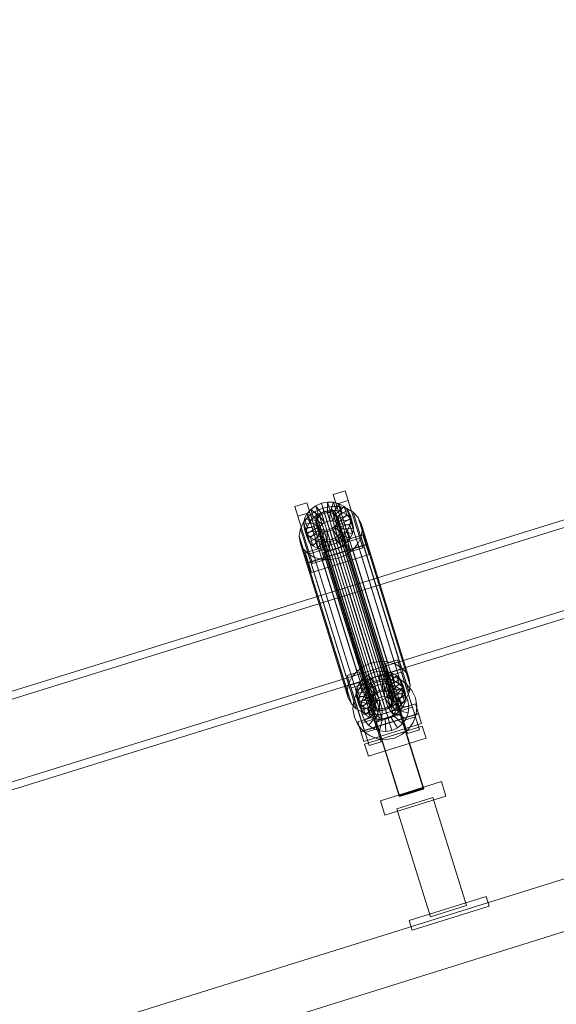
# Model space of a CAD drawing. Header units: millimetres. Extents: x -1970 to 61924, y -58230 to 6847.
# Tile 695 of 925: x 22711 to 23137, y 2686 to 3468. Entities that reach past the tile are written whole.
import ezdxf

# ---------------------------------------------------------------- set-up
doc = ezdxf.new("R2010")
doc.units = ezdxf.units.MM
doc.layers.add('COTAS_P', color=1, linetype='Continuous', lineweight=0)
doc.layers.add('lateral_C02', color=7, linetype='Continuous', lineweight=0)
doc.dimstyles.new('R19_100', dxfattribs={"dimtxt": 250, "dimasz": 150, "dimexe": 150, "dimexo": 80, "dimgap": 100, "dimtad": 1, "dimtih": 1, "dimtoh": 1, "dimdsep": 46, "dimcen": 0.09, "dimadec": 0, "dimazin": 0, "dimtfac": 1, "dimtdec": 4, "dimtofl": 0, "dimtmove": 0, "dimatfit": 3, "dimfxl": 1, "dimtolj": 1, "dimtzin": 0, "dimarcsym": 0})

# ---------------------------------------------------------------- blocks, each defined once
blk = doc.blocks.new('DIM_R26_4')
at = {"layer": 'COTAS_P'}
for p, q in [((15248.37, 1279.09), (24311.82, 4109.09)), ((24311.82, 4109.09), (24155.23, 4107.34)), ((24311.82, 4109.09), (24182.05, 4021.43)), ((24580.07, 3250), (24311.82, 4109.09)), ((15248.37, 1279.09), (15378.14, 1366.76)), ((15248.37, 1279.09), (15404.97, 1280.85)), ((15516.62, 420), (15248.37, 1279.09))]:
    blk.add_line(p, q, dxfattribs=at)
blk.add_text('9495 P', height=250, rotation=17.34062, dxfattribs=at).set_placement((19750.29, 2789.55))

msp = doc.modelspace()

# ---------------------------------------------------------------- linework, layer by layer
at = {"layer": 'lateral_C02'}
for p, q in [((23401.145, 3150.917), (22971.369, 3017.526)), ((22973.147, 3011.796), (23402.923, 3145.186)), ((22960.041, 3090.97), (22969.587, 3093.951)), ((22962.421, 3083.301), (22960.041, 3090.97)), ((22960.041, 3090.97), (22971.792, 3053.448)), ((22969.587, 3093.951), (22971.967, 3086.281)), ((22981.337, 3056.428), (22969.587, 3093.951)), ((22929.496, 3081.432), (22939.041, 3084.413)), ((22931.876, 3073.763), (22929.496, 3081.432)), ((22929.496, 3081.432), (22941.246, 3043.91)), ((22939.041, 3084.413), (22941.421, 3076.744)), ((22950.792, 3046.891), (22939.041, 3084.413)), ((22942.245, 3079.196), (22946.155, 3082.045)), ((22946.155, 3082.045), (22950.69, 3084.017)), ((22950.99, 3075.266), (22946.155, 3082.045)), ((22946.155, 3082.045), (22948.195, 3075.472)), ((22950.69, 3084.017), (22955.543, 3084.976)), ((22953.138, 3076.2), (22950.69, 3084.017)), ((22950.69, 3084.017), (22952.731, 3077.443)), ((22951.844, 3080.255), (22958.331, 3081.538)), ((22955.437, 3076.654), (22955.543, 3084.976)), ((22955.543, 3084.976), (22960.382, 3084.859)), ((22955.543, 3084.976), (22957.583, 3078.403)), ((22957.729, 3076.598), (22960.382, 3084.859)), ((22958.331, 3081.538), (22964.8, 3081.38)), ((22958.331, 3081.538), (22996.586, 2958.283)), ((22959.858, 3076.036), (22964.877, 3083.671)), ((22960.382, 3084.859), (22964.877, 3083.671)), ((22960.382, 3084.859), (22962.422, 3078.285)), ((22961.68, 3075.005), (22968.723, 3081.495)), ((22971.967, 3086.281), (22962.421, 3083.301)), ((22974.172, 3045.779), (22962.421, 3083.301)), ((22964.8, 3081.38), (22970.809, 3079.793)), ((22964.8, 3081.38), (23003.054, 2958.126)), ((22964.877, 3083.671), (22968.723, 3081.495)), ((22964.877, 3083.671), (22966.917, 3077.097)), ((22968.723, 3081.495), (22971.656, 3078.478)), ((22968.723, 3081.495), (22970.763, 3074.921)), ((22971.967, 3086.281), (22983.718, 3048.759)), ((22991.771, 2951.791), (23421.547, 3085.181)), ((22941.421, 3076.744), (22931.876, 3073.763)), ((22943.626, 3036.241), (22931.876, 3073.763)), ((22936.521, 3069.086), (22940.554, 3073.81)), ((22937.309, 3071.686), (22939.228, 3075.662)), ((22939.228, 3075.662), (22942.245, 3079.196)), ((22947.709, 3072.242), (22939.228, 3075.662)), ((22939.228, 3075.662), (22941.269, 3069.089)), ((22940.554, 3073.81), (22945.781, 3077.619)), ((22940.554, 3073.81), (22978.809, 2950.555)), ((22941.421, 3076.744), (22953.172, 3039.221)), ((22949.138, 3073.916), (22942.245, 3079.196)), ((22942.245, 3079.196), (22944.286, 3072.622)), ((22948.195, 3075.472), (22944.286, 3072.622)), ((22945.781, 3077.619), (22951.844, 3080.255)), ((22945.781, 3077.619), (22984.035, 2954.365)), ((22946.46, 3071.455), (22947.369, 3073.338)), ((22947.369, 3073.338), (22948.798, 3075.012)), ((22947.369, 3073.338), (22991.744, 2930.363)), ((22949.138, 3073.916), (22947.709, 3072.242)), ((22952.731, 3077.443), (22948.195, 3075.472)), ((22948.195, 3075.472), (22953.03, 3068.692)), ((22948.798, 3075.012), (22950.65, 3076.361)), ((22948.798, 3075.012), (22993.174, 2932.036)), ((22950.99, 3075.266), (22949.138, 3073.916)), ((22951.178, 3067.342), (22949.138, 3073.916)), ((22950.65, 3076.361), (22952.798, 3077.295)), ((22950.65, 3076.361), (22995.025, 2933.386)), ((22953.138, 3076.2), (22950.99, 3075.266)), ((22953.03, 3068.692), (22950.99, 3075.266)), ((22951.844, 3080.255), (22990.099, 2957.001)), ((22957.583, 3078.403), (22952.731, 3077.443)), ((22952.731, 3077.443), (22955.179, 3069.626)), ((22952.798, 3077.295), (22955.097, 3077.75)), ((22952.798, 3077.295), (22997.174, 2934.32)), ((22955.437, 3076.654), (22953.138, 3076.2)), ((22955.179, 3069.626), (22953.138, 3076.2)), ((22955.097, 3077.75), (22957.389, 3077.694)), ((22955.097, 3077.75), (22999.472, 2934.775)), ((22957.729, 3076.598), (22955.437, 3076.654)), ((22957.477, 3070.081), (22955.437, 3076.654)), ((22957.389, 3077.694), (22959.518, 3077.131)), ((22957.389, 3077.694), (23001.764, 2934.719)), ((22957.583, 3078.403), (22957.477, 3070.081)), ((22962.422, 3078.285), (22957.583, 3078.403)), ((22959.858, 3076.036), (22957.729, 3076.598)), ((22959.769, 3070.025), (22957.729, 3076.598)), ((22959.518, 3077.131), (22961.34, 3076.101)), ((22959.518, 3077.131), (23003.894, 2934.156)), ((22962.422, 3078.285), (22959.769, 3070.025)), ((22961.68, 3075.005), (22959.858, 3076.036)), ((22961.899, 3069.462), (22959.858, 3076.036)), ((22961.34, 3076.101), (22962.73, 3074.672)), ((22961.34, 3076.101), (23005.715, 2933.125)), ((22963.07, 3073.576), (22961.68, 3075.005)), ((22963.72, 3068.432), (22961.68, 3075.005)), ((22966.917, 3077.097), (22961.899, 3069.462)), ((22966.917, 3077.097), (22962.422, 3078.285)), ((22962.73, 3074.672), (22963.593, 3072.942)), ((22962.73, 3074.672), (23007.105, 2931.697)), ((22963.07, 3073.576), (22971.656, 3078.478)), ((22963.933, 3071.847), (22963.07, 3073.576)), ((22965.11, 3067.003), (22963.07, 3073.576)), ((22970.763, 3074.921), (22963.72, 3068.432)), ((22973.478, 3074.827), (22963.933, 3071.847)), ((22970.763, 3074.921), (22966.917, 3077.097)), ((22973.696, 3071.905), (22970.763, 3074.921)), ((22970.809, 3079.793), (22975.95, 3076.884)), ((22970.809, 3079.793), (23009.064, 2956.538)), ((22971.656, 3078.478), (22973.478, 3074.827)), ((22971.656, 3078.478), (22973.696, 3071.905)), ((22975.518, 3068.254), (22973.478, 3074.827)), ((22973.478, 3074.827), (22974.064, 3070.79)), ((22975.95, 3076.884), (22979.872, 3072.851)), ((22975.95, 3076.884), (23014.205, 2953.629)), ((23423.326, 3079.451), (22993.55, 2946.06)), ((22933.956, 3063.771), (22936.521, 3069.086)), ((22936.521, 3069.086), (22974.776, 2945.832)), ((22936.619, 3067.538), (22937.309, 3071.686)), ((22946.473, 3068.394), (22936.619, 3067.538)), ((22936.619, 3067.538), (22938.66, 3060.965)), ((22937.205, 3063.501), (22936.619, 3067.538)), ((22946.751, 3066.482), (22937.205, 3063.501)), ((22946.8, 3070.359), (22937.309, 3071.686)), ((22937.309, 3071.686), (22939.35, 3065.113)), ((22941.269, 3069.089), (22939.35, 3065.113)), ((22944.286, 3072.622), (22941.269, 3069.089)), ((22941.269, 3069.089), (22949.749, 3065.669)), ((22944.286, 3072.622), (22951.178, 3067.342)), ((22946.133, 3069.49), (22946.46, 3071.455)), ((22946.411, 3067.577), (22946.133, 3069.49)), ((22946.133, 3069.49), (22990.509, 2926.514)), ((22947.274, 3065.848), (22946.411, 3067.577)), ((22946.411, 3067.577), (22990.786, 2924.602)), ((22946.46, 3071.455), (22990.835, 2928.479)), ((22946.8, 3070.359), (22946.473, 3068.394)), ((22948.513, 3061.821), (22946.473, 3068.394)), ((22946.473, 3068.394), (22946.751, 3066.482)), ((22948.791, 3059.908), (22946.751, 3066.482)), ((22946.751, 3066.482), (22947.614, 3064.752)), ((22947.709, 3072.242), (22946.8, 3070.359)), ((22948.84, 3063.785), (22946.8, 3070.359)), ((22948.663, 3064.419), (22947.274, 3065.848)), ((22947.274, 3065.848), (22991.649, 2922.873)), ((22949.749, 3065.669), (22947.709, 3072.242)), ((22948.84, 3063.785), (22949.749, 3065.669)), ((22949.749, 3065.669), (22951.178, 3067.342)), ((22951.178, 3067.342), (22953.03, 3068.692)), ((22953.03, 3068.692), (22955.179, 3069.626)), ((22955.179, 3069.626), (22957.477, 3070.081)), ((22957.477, 3070.081), (22959.769, 3070.025)), ((22961.205, 3065.508), (22959.353, 3064.158)), ((22959.769, 3070.025), (22961.899, 3069.462)), ((22962.634, 3067.182), (22961.205, 3065.508)), ((22961.205, 3065.508), (23005.581, 2922.533)), ((22961.545, 3064.413), (22962.974, 3066.086)), ((22961.899, 3069.462), (22963.72, 3068.432)), ((22963.543, 3069.065), (22962.634, 3067.182)), ((22962.634, 3067.182), (23007.01, 2924.207)), ((22962.974, 3066.086), (22963.883, 3067.97)), ((22962.974, 3066.086), (22971.455, 3062.666)), ((22965.014, 3059.513), (22962.974, 3066.086)), ((22963.87, 3071.03), (22963.543, 3069.065)), ((22963.543, 3069.065), (23007.919, 2926.09)), ((22963.593, 3072.942), (22963.87, 3071.03)), ((23007.968, 2929.967), (22963.593, 3072.942)), ((22963.72, 3068.432), (22965.11, 3067.003)), ((22963.87, 3071.03), (23008.245, 2928.055)), ((22963.883, 3067.97), (22964.21, 3069.934)), ((22963.883, 3067.97), (22973.374, 3066.642)), ((22965.923, 3061.396), (22963.883, 3067.97)), ((22963.933, 3071.847), (22965.973, 3065.273)), ((22964.21, 3069.934), (22963.933, 3071.847)), ((22964.21, 3069.934), (22974.064, 3070.79)), ((22966.25, 3063.361), (22964.21, 3069.934)), ((22973.696, 3071.905), (22965.11, 3067.003)), ((22965.11, 3067.003), (22965.973, 3065.273)), ((22965.973, 3065.273), (22975.518, 3068.254)), ((22973.374, 3066.642), (22971.455, 3062.666)), ((22974.064, 3070.79), (22973.374, 3066.642)), ((22973.374, 3066.642), (22975.414, 3060.069)), ((22975.518, 3068.254), (22973.696, 3071.905)), ((22974.064, 3070.79), (22976.104, 3064.217)), ((22976.104, 3064.217), (22975.518, 3068.254)), ((22979.872, 3072.851), (22982.307, 3067.97)), ((22979.872, 3072.851), (23018.127, 2949.596)), ((22982.307, 3067.97), (22983.091, 3062.573)), ((23020.562, 2944.715), (22982.307, 3067.97)), ((22933.033, 3058.226), (22933.956, 3063.771)), ((22933.816, 3052.829), (22933.033, 3058.226)), ((22933.033, 3058.226), (22971.288, 2934.971)), ((22933.956, 3063.771), (22972.21, 2940.516)), ((22937.205, 3063.501), (22939.245, 3056.928)), ((22939.027, 3059.85), (22937.205, 3063.501)), ((22937.893, 3044.579), (22983.711, 3058.886)), ((22939.35, 3065.113), (22938.66, 3060.965)), ((22938.66, 3060.965), (22948.513, 3061.821)), ((22938.66, 3060.965), (22939.245, 3056.928)), ((22947.614, 3064.752), (22939.027, 3059.85)), ((22939.027, 3059.85), (22941.067, 3053.277)), ((22941.961, 3056.834), (22939.027, 3059.85)), ((22939.245, 3056.928), (22948.791, 3059.908)), ((22939.35, 3065.113), (22948.84, 3063.785)), ((22941.067, 3053.277), (22949.654, 3058.179)), ((22949.003, 3063.323), (22941.961, 3056.834)), ((22950.825, 3062.293), (22945.806, 3054.658)), ((22949.654, 3058.179), (22947.614, 3064.752)), ((22947.614, 3064.752), (22949.003, 3063.323)), ((22948.513, 3061.821), (22948.84, 3063.785)), ((22948.791, 3059.908), (22948.513, 3061.821)), ((22950.485, 3063.388), (22948.663, 3064.419)), ((22948.663, 3064.419), (22993.039, 2921.444)), ((22949.654, 3058.179), (22948.791, 3059.908)), ((22951.043, 3056.75), (22949.003, 3063.323)), ((22949.003, 3063.323), (22950.825, 3062.293)), ((22951.043, 3056.75), (22949.654, 3058.179)), ((22952.954, 3061.73), (22950.302, 3053.47)), ((22952.614, 3062.826), (22950.485, 3063.388)), ((22950.485, 3063.388), (22994.86, 2920.413)), ((22952.865, 3055.719), (22950.825, 3062.293)), ((22950.825, 3062.293), (22952.954, 3061.73)), ((22954.906, 3062.77), (22952.614, 3062.826)), ((22952.614, 3062.826), (22996.99, 2919.85)), ((22954.994, 3055.157), (22952.954, 3061.73)), ((22952.954, 3061.73), (22955.246, 3061.674)), ((22957.205, 3063.224), (22954.906, 3062.77)), ((22954.906, 3062.77), (22999.282, 2919.795)), ((22955.246, 3061.674), (22955.14, 3053.352)), ((22955.246, 3061.674), (22957.545, 3062.129)), ((22957.287, 3055.101), (22955.246, 3061.674)), ((22959.353, 3064.158), (22957.205, 3063.224)), ((22957.205, 3063.224), (23001.58, 2920.249)), ((22957.545, 3062.129), (22959.693, 3063.063)), ((22957.545, 3062.129), (22959.993, 3054.312)), ((22959.585, 3055.555), (22957.545, 3062.129)), ((22959.353, 3064.158), (23003.729, 2921.183)), ((22959.693, 3063.063), (22961.545, 3064.413)), ((22959.693, 3063.063), (22964.528, 3056.283)), ((22961.734, 3056.489), (22959.693, 3063.063)), ((22961.545, 3064.413), (22968.438, 3059.133)), ((22963.585, 3057.839), (22961.545, 3064.413)), ((22963.585, 3057.839), (22961.734, 3056.489)), ((22965.014, 3059.513), (22963.585, 3057.839)), ((22970.478, 3052.559), (22963.585, 3057.839)), ((22968.438, 3059.133), (22964.528, 3056.283)), ((22965.923, 3061.396), (22965.014, 3059.513)), ((22973.495, 3056.093), (22965.014, 3059.513)), ((22966.25, 3063.361), (22965.923, 3061.396)), ((22975.414, 3060.069), (22965.923, 3061.396)), ((22965.973, 3065.273), (22966.25, 3063.361)), ((22976.104, 3064.217), (22966.25, 3063.361)), ((22971.455, 3062.666), (22968.438, 3059.133)), ((22968.438, 3059.133), (22970.478, 3052.559)), ((22971.455, 3062.666), (22973.495, 3056.093)), ((22973.495, 3056.093), (22975.414, 3060.069)), ((22975.414, 3060.069), (22976.104, 3064.217)), ((22983.091, 3062.573), (22982.168, 3057.028)), ((22983.091, 3062.573), (23021.345, 2939.318)), ((22983.711, 3058.886), (22986.092, 3051.217)), ((22986.159, 3051.069), (22983.711, 3058.886)), ((22936.252, 3047.948), (22933.816, 3052.829)), ((22933.816, 3052.829), (22972.071, 2929.574)), ((22939.245, 3056.928), (22941.067, 3053.277)), ((22986.092, 3051.217), (22940.273, 3036.91)), ((22986.159, 3051.069), (22940.341, 3036.762)), ((22941.067, 3053.277), (22944.001, 3050.26)), ((22941.961, 3056.834), (22944.001, 3050.26)), ((22945.806, 3054.658), (22941.961, 3056.834)), ((22944.001, 3050.26), (22951.043, 3056.75)), ((22944.001, 3050.26), (22947.846, 3048.084)), ((22945.806, 3054.658), (22947.846, 3048.084)), ((22950.302, 3053.47), (22945.806, 3054.658)), ((22947.846, 3048.084), (22952.865, 3055.719)), ((22950.302, 3053.47), (22952.342, 3046.896)), ((22955.14, 3053.352), (22950.302, 3053.47)), ((22952.865, 3055.719), (22951.043, 3056.75)), ((22952.342, 3046.896), (22954.994, 3055.157)), ((22952.409, 3045.039), (22971.5, 3051)), ((22971.576, 3050.757), (22952.485, 3044.796)), ((22954.994, 3055.157), (22952.865, 3055.719)), ((22957.287, 3055.101), (22954.994, 3055.157)), ((22959.993, 3054.312), (22955.14, 3053.352)), ((22955.14, 3053.352), (22957.181, 3046.778)), ((22957.181, 3046.778), (22957.287, 3055.101)), ((22959.585, 3055.555), (22957.287, 3055.101)), ((22961.734, 3056.489), (22959.585, 3055.555)), ((22962.033, 3047.738), (22959.585, 3055.555)), ((22964.528, 3056.283), (22959.993, 3054.312)), ((22959.993, 3054.312), (22962.033, 3047.738)), ((22966.569, 3049.71), (22961.734, 3056.489)), ((22964.528, 3056.283), (22966.569, 3049.71)), ((22966.569, 3049.71), (22970.478, 3052.559)), ((22970.478, 3052.559), (22973.495, 3056.093)), ((22971.5, 3051), (22971.576, 3050.757)), ((23031.893, 2857.595), (22971.5, 3051)), ((22971.576, 3050.757), (23031.969, 2857.352)), ((22981.337, 3056.428), (22971.792, 3053.448)), ((22971.792, 3053.448), (22974.172, 3045.779)), ((22979.603, 3051.713), (22975.57, 3046.989)), ((22982.168, 3057.028), (22979.603, 3051.713)), ((22979.603, 3051.713), (23017.858, 2928.458)), ((22983.718, 3048.759), (22981.337, 3056.428)), ((22982.168, 3057.028), (23020.423, 2933.773)), ((22986.092, 3051.217), (22988.54, 3043.399)), ((22988.54, 3043.399), (22986.159, 3051.069)), ((22940.174, 3043.915), (22936.252, 3047.948)), ((22936.252, 3047.948), (22974.507, 2924.693)), ((22940.273, 3036.91), (22937.893, 3044.579)), ((22937.893, 3044.579), (22940.341, 3036.762)), ((22945.315, 3041.006), (22940.174, 3043.915)), ((22940.174, 3043.915), (22978.428, 2920.661)), ((22950.792, 3046.891), (22941.246, 3043.91)), ((22941.246, 3043.91), (22943.626, 3036.241)), ((22942.721, 3029.093), (22988.54, 3043.399)), ((22947.846, 3048.084), (22952.342, 3046.896)), ((22953.172, 3039.221), (22950.792, 3046.891)), ((22952.342, 3046.896), (22957.181, 3046.778)), ((22952.485, 3044.796), (22952.409, 3045.039)), ((23012.802, 2851.634), (22952.409, 3045.039)), ((23012.878, 2851.391), (22952.485, 3044.796)), ((22957.181, 3046.778), (22962.033, 3047.738)), ((22962.033, 3047.738), (22966.569, 3049.71)), ((22970.343, 3043.18), (22964.28, 3040.544)), ((22975.57, 3046.989), (22970.343, 3043.18)), ((22970.343, 3043.18), (23008.598, 2919.925)), ((22974.172, 3045.779), (22983.718, 3048.759)), ((22975.57, 3046.989), (23013.824, 2923.735)), ((22942.721, 3029.093), (22940.273, 3036.91)), ((22940.341, 3036.762), (22942.721, 3029.093)), ((22943.626, 3036.241), (22953.172, 3039.221)), ((22951.324, 3039.419), (22945.315, 3041.006)), ((22945.315, 3041.006), (22983.569, 2917.752)), ((22957.793, 3039.261), (22951.324, 3039.419)), ((22951.324, 3039.419), (22989.579, 2916.164)), ((22964.28, 3040.544), (22957.793, 3039.261)), ((22957.793, 3039.261), (22996.048, 2916.006)), ((22964.28, 3040.544), (23002.535, 2917.289)), ((22775.666, 2670.874), (23921.126, 3028.536)), ((22971.369, 3017.526), (22541.592, 2884.136)), ((22543.371, 2878.406), (22973.147, 3011.796)), ((22991.771, 2951.791), (22971.369, 3017.526)), ((22971.369, 3017.526), (22973.147, 3011.796)), ((22973.147, 3011.796), (22993.55, 2946.06)), ((22787.589, 2632.692), (23933.048, 2990.354)), ((22990.099, 2957.001), (22984.035, 2954.365)), ((22996.586, 2958.283), (22990.099, 2957.001)), ((23003.054, 2958.126), (22996.586, 2958.283)), ((23001.696, 2956.76), (23011.242, 2959.74)), ((23004.077, 2949.09), (23001.696, 2956.76)), ((23001.696, 2956.76), (23013.447, 2919.237)), ((23009.064, 2956.538), (23003.054, 2958.126)), ((23014.205, 2953.629), (23009.064, 2956.538)), ((23011.242, 2959.74), (23013.622, 2952.071)), ((23022.992, 2922.218), (23011.242, 2959.74)), ((22561.995, 2818.4), (22991.771, 2951.791)), ((22971.151, 2947.222), (22980.696, 2950.202)), ((22978.809, 2950.555), (22974.776, 2945.832)), ((22984.035, 2954.365), (22978.809, 2950.555)), ((22980.696, 2950.202), (22983.076, 2942.533)), ((22992.447, 2912.68), (22980.696, 2950.202)), ((22987.81, 2947.835), (22992.345, 2949.806)), ((22992.345, 2949.806), (22997.198, 2950.766)), ((22994.794, 2941.989), (22992.345, 2949.806)), ((22992.345, 2949.806), (22994.386, 2943.233)), ((22997.092, 2942.444), (22997.198, 2950.766)), ((22997.198, 2950.766), (23002.037, 2950.648)), ((22997.198, 2950.766), (22999.238, 2944.192)), ((22999.384, 2942.388), (23002.037, 2950.648)), ((23001.514, 2941.825), (23006.532, 2949.46)), ((23002.037, 2950.648), (23006.532, 2949.46)), ((23002.037, 2950.648), (23004.077, 2944.074)), ((23013.622, 2952.071), (23004.077, 2949.09)), ((23015.827, 2911.568), (23004.077, 2949.09)), ((23004.765, 2947.048), (23014.31, 2950.028)), ((23006.532, 2949.46), (23010.378, 2947.284)), ((23006.532, 2949.46), (23008.572, 2942.887)), ((23013.622, 2952.071), (23025.373, 2914.548)), ((23018.127, 2949.596), (23014.205, 2953.629)), ((23028.617, 2904.21), (23014.31, 2950.028)), ((23020.562, 2944.715), (23018.127, 2949.596)), ((22993.55, 2946.06), (22563.773, 2812.67)), ((22973.531, 2939.553), (22971.151, 2947.222)), ((22971.151, 2947.222), (22982.901, 2909.7)), ((22972.21, 2940.516), (22971.288, 2934.971)), ((22974.776, 2945.832), (22972.21, 2940.516)), ((22983.076, 2942.533), (22973.531, 2939.553)), ((22974.219, 2937.51), (22983.765, 2940.491)), ((22978.964, 2937.476), (22980.883, 2941.452)), ((22980.883, 2941.452), (22983.9, 2944.985)), ((22989.364, 2938.032), (22980.883, 2941.452)), ((22980.883, 2941.452), (22982.924, 2934.878)), ((22982.441, 2939.027), (22987.532, 2943.275)), ((22983.076, 2942.533), (22994.827, 2905.011)), ((22998.071, 2894.672), (22983.765, 2940.491)), ((22983.9, 2944.985), (22987.81, 2947.835)), ((22990.793, 2939.705), (22983.9, 2944.985)), ((22983.9, 2944.985), (22985.941, 2938.411)), ((22989.85, 2941.261), (22985.941, 2938.411)), ((22987.532, 2943.275), (22993.55, 2946.06)), ((22992.645, 2941.055), (22987.81, 2947.835)), ((22987.81, 2947.835), (22989.85, 2941.261)), ((22994.386, 2943.233), (22989.85, 2941.261)), ((22989.85, 2941.261), (22994.685, 2934.482)), ((22992.645, 2941.055), (22990.793, 2939.705)), ((22994.794, 2941.989), (22992.645, 2941.055)), ((22994.685, 2934.482), (22992.645, 2941.055)), ((22993.55, 2946.06), (23000.083, 2947.194)), ((22999.238, 2944.192), (22994.386, 2943.233)), ((22994.386, 2943.233), (22996.834, 2935.416)), ((22997.092, 2942.444), (22994.794, 2941.989)), ((22996.834, 2935.416), (22994.794, 2941.989)), ((22995.457, 2939.951), (23000.344, 2940.799)), ((22999.384, 2942.388), (22997.092, 2942.444)), ((22999.132, 2935.87), (22997.092, 2942.444)), ((22999.238, 2944.192), (22999.132, 2935.87)), ((23004.077, 2944.074), (22999.238, 2944.192)), ((23001.514, 2941.825), (22999.384, 2942.388)), ((23001.424, 2935.814), (22999.384, 2942.388)), ((23000.083, 2947.194), (23006.687, 2946.597)), ((23000.753, 2930.807), (23000.344, 2940.799)), ((23000.344, 2940.799), (23005.284, 2940.353)), ((23004.077, 2944.074), (23001.424, 2935.814)), ((23003.335, 2940.795), (23001.514, 2941.825)), ((23003.554, 2935.252), (23001.514, 2941.825)), ((23003.335, 2940.795), (23010.378, 2947.284)), ((23004.725, 2939.366), (23003.335, 2940.795)), ((23005.375, 2934.221), (23003.335, 2940.795)), ((23008.572, 2942.887), (23003.554, 2935.252)), ((23008.572, 2942.887), (23004.077, 2944.074)), ((23004.725, 2939.366), (23013.311, 2944.268)), ((23004.765, 2947.048), (23019.071, 2901.23)), ((23012.418, 2940.711), (23005.375, 2934.221)), ((23015.133, 2940.617), (23005.588, 2937.636)), ((23006.687, 2946.597), (23012.911, 2944.312)), ((23012.418, 2940.711), (23008.572, 2942.887)), ((23010.378, 2947.284), (23013.311, 2944.268)), ((23010.378, 2947.284), (23012.418, 2940.711)), ((23015.352, 2937.694), (23012.418, 2940.711)), ((23012.911, 2944.312), (23018.332, 2940.494)), ((23013.311, 2944.268), (23015.133, 2940.617)), ((23013.311, 2944.268), (23015.352, 2937.694)), ((23017.173, 2934.043), (23015.133, 2940.617)), ((23015.133, 2940.617), (23015.719, 2936.58)), ((23018.332, 2940.494), (23022.58, 2935.402)), ((23021.345, 2939.318), (23020.562, 2944.715)), ((22971.288, 2934.971), (22972.071, 2929.574)), ((22985.282, 2902.03), (22973.531, 2939.553)), ((22974.219, 2937.51), (22988.526, 2891.692)), ((22976.338, 2927.381), (22978.623, 2933.606)), ((22978.274, 2933.328), (22978.964, 2937.476)), ((22988.128, 2934.184), (22978.274, 2933.328)), ((22978.274, 2933.328), (22980.315, 2926.754)), ((22978.86, 2929.291), (22978.274, 2933.328)), ((22978.623, 2933.606), (22982.441, 2939.027)), ((22988.455, 2936.148), (22978.964, 2937.476)), ((22978.964, 2937.476), (22981.005, 2930.902)), ((22982.924, 2934.878), (22981.005, 2930.902)), ((22985.941, 2938.411), (22982.924, 2934.878)), ((22982.924, 2934.878), (22991.404, 2931.458)), ((22984.291, 2930.635), (22987.148, 2934.69)), ((22985.941, 2938.411), (22992.833, 2933.132)), ((22987.148, 2934.69), (22990.956, 2937.867)), ((22994.502, 2927.913), (22987.148, 2934.69)), ((22988.455, 2936.148), (22988.128, 2934.184)), ((22990.169, 2927.61), (22988.128, 2934.184)), ((22988.128, 2934.184), (22988.406, 2932.271)), ((22989.364, 2938.032), (22988.455, 2936.148)), ((22990.495, 2929.575), (22988.455, 2936.148)), ((22990.793, 2939.705), (22989.364, 2938.032)), ((22991.404, 2931.458), (22989.364, 2938.032)), ((22992.833, 2933.132), (22990.793, 2939.705)), ((22990.956, 2937.867), (22995.457, 2939.951)), ((22996.306, 2929.419), (22990.956, 2937.867)), ((22991.404, 2931.458), (22992.833, 2933.132)), ((22992.833, 2933.132), (22994.685, 2934.482)), ((22995.025, 2933.386), (22993.174, 2932.036)), ((22994.685, 2934.482), (22996.834, 2935.416)), ((22997.174, 2934.32), (22995.025, 2933.386)), ((22998.438, 2930.406), (22995.457, 2939.951)), ((22996.834, 2935.416), (22999.132, 2935.87)), ((22999.472, 2934.775), (22997.174, 2934.32)), ((22999.132, 2935.87), (23001.424, 2935.814)), ((23001.764, 2934.719), (22999.472, 2934.775)), ((23001.424, 2935.814), (23003.554, 2935.252)), ((23003.894, 2934.156), (23001.764, 2934.719)), ((23003.092, 2930.596), (23005.284, 2940.353)), ((23003.554, 2935.252), (23005.375, 2934.221)), ((23005.715, 2933.125), (23003.894, 2934.156)), ((23004.629, 2931.876), (23005.538, 2933.759)), ((23005.588, 2937.636), (23004.725, 2939.366)), ((23006.765, 2932.792), (23004.725, 2939.366)), ((23005.284, 2940.353), (23009.94, 2938.643)), ((23005.298, 2929.786), (23009.94, 2938.643)), ((23005.375, 2934.221), (23006.765, 2932.792)), ((23005.538, 2933.759), (23005.865, 2935.724)), ((23005.538, 2933.759), (23015.029, 2932.432)), ((23007.579, 2927.185), (23005.538, 2933.759)), ((23005.588, 2937.636), (23007.628, 2931.063)), ((23005.865, 2935.724), (23005.588, 2937.636)), ((23007.105, 2931.697), (23005.715, 2933.125)), ((23005.865, 2935.724), (23015.719, 2936.58)), ((23007.905, 2929.15), (23005.865, 2935.724)), ((23015.352, 2937.694), (23006.765, 2932.792)), ((23006.765, 2932.792), (23007.628, 2931.063)), ((23007.219, 2928.433), (23013.995, 2935.787)), ((23007.628, 2931.063), (23017.173, 2934.043)), ((23009.94, 2938.643), (23013.995, 2935.787)), ((23013.995, 2935.787), (23017.173, 2931.979)), ((23015.719, 2936.58), (23015.029, 2932.432)), ((23017.173, 2934.043), (23015.352, 2937.694)), ((23015.719, 2936.58), (23017.759, 2930.006)), ((23017.759, 2930.006), (23017.173, 2934.043)), ((23017.858, 2928.458), (23020.423, 2933.773)), ((23020.423, 2933.773), (23021.345, 2939.318)), ((23022.58, 2935.402), (23025.366, 2929.385)), ((22972.071, 2929.574), (22974.507, 2924.693)), ((22975.741, 2920.777), (22976.338, 2927.381)), ((22988.406, 2932.271), (22978.86, 2929.291)), ((22978.86, 2929.291), (22980.901, 2922.717)), ((22980.682, 2925.64), (22978.86, 2929.291)), ((22981.005, 2930.902), (22980.315, 2926.754)), ((22980.315, 2926.754), (22990.169, 2927.61)), ((22980.315, 2926.754), (22980.901, 2922.717)), ((22989.269, 2930.542), (22980.682, 2925.64)), ((22980.682, 2925.64), (22982.722, 2919.066)), ((22983.616, 2922.623), (22980.682, 2925.64)), ((22980.901, 2922.717), (22990.446, 2925.698)), ((22981.005, 2930.902), (22990.495, 2929.575)), ((22982.136, 2921.039), (22982.582, 2925.979)), ((22982.582, 2925.979), (22984.291, 2930.635)), ((22992.339, 2923.787), (22982.582, 2925.979)), ((22990.658, 2929.113), (22983.616, 2922.623)), ((22993.149, 2925.993), (22984.291, 2930.635)), ((22992.48, 2928.082), (22987.461, 2920.447)), ((22990.446, 2925.698), (22988.406, 2932.271)), ((22988.406, 2932.271), (22989.269, 2930.542)), ((22991.309, 2923.968), (22989.269, 2930.542)), ((22989.269, 2930.542), (22990.658, 2929.113)), ((22990.169, 2927.61), (22990.495, 2929.575)), ((22990.446, 2925.698), (22990.169, 2927.61)), ((22991.309, 2923.968), (22990.446, 2925.698)), ((22990.495, 2929.575), (22991.404, 2931.458)), ((22990.835, 2928.479), (22990.509, 2926.514)), ((22990.509, 2926.514), (22990.786, 2924.602)), ((22992.699, 2922.539), (22990.658, 2929.113)), ((22990.658, 2929.113), (22992.48, 2928.082)), ((22991.744, 2930.363), (22990.835, 2928.479)), ((22993.174, 2932.036), (22991.744, 2930.363)), ((22994.609, 2927.52), (22991.957, 2919.259)), ((22992.339, 2923.787), (22993.149, 2925.993)), ((22994.52, 2921.509), (22992.48, 2928.082)), ((22992.48, 2928.082), (22994.609, 2927.52)), ((22993.149, 2925.993), (22994.502, 2927.913)), ((22994.502, 2927.913), (22996.306, 2929.419)), ((22996.65, 2920.946), (22994.609, 2927.52)), ((22994.609, 2927.52), (22996.901, 2927.464)), ((22996.306, 2929.419), (22998.438, 2930.406)), ((22996.901, 2927.464), (22996.795, 2919.141)), ((22996.901, 2927.464), (22999.2, 2927.918)), ((22998.942, 2920.89), (22996.901, 2927.464)), ((22998.438, 2930.406), (23000.753, 2930.807)), ((22999.2, 2927.918), (23001.348, 2928.852)), ((22999.2, 2927.918), (23001.648, 2920.101)), ((23001.24, 2921.345), (22999.2, 2927.918)), ((23000.753, 2930.807), (23003.092, 2930.596)), ((23001.348, 2928.852), (23003.2, 2930.202)), ((23001.348, 2928.852), (23006.184, 2922.073)), ((23003.389, 2922.279), (23001.348, 2928.852)), ((23003.092, 2930.596), (23005.298, 2929.786)), ((23003.2, 2930.202), (23004.629, 2931.876)), ((23003.2, 2930.202), (23010.093, 2924.922)), ((23005.241, 2923.628), (23003.2, 2930.202)), ((23004.629, 2931.876), (23013.11, 2928.456)), ((23006.67, 2925.302), (23004.629, 2931.876)), ((23006.67, 2925.302), (23005.241, 2923.628)), ((23005.298, 2929.786), (23007.219, 2928.433)), ((23010.093, 2924.922), (23006.184, 2922.073)), ((23007.579, 2927.185), (23006.67, 2925.302)), ((23015.15, 2921.882), (23006.67, 2925.302)), ((23007.01, 2924.207), (23007.919, 2926.09)), ((23007.968, 2929.967), (23007.105, 2931.697)), ((23007.219, 2928.433), (23008.724, 2926.629)), ((23007.905, 2929.15), (23007.579, 2927.185)), ((23017.069, 2925.858), (23007.579, 2927.185)), ((23007.628, 2931.063), (23007.905, 2929.15)), ((23017.759, 2930.006), (23007.905, 2929.15)), ((23007.919, 2926.09), (23008.245, 2928.055)), ((23008.245, 2928.055), (23007.968, 2929.967)), ((23008.724, 2926.629), (23017.173, 2931.979)), ((23008.724, 2926.629), (23009.711, 2924.497)), ((23019.257, 2927.478), (23009.711, 2924.497)), ((23013.11, 2928.456), (23010.093, 2924.922)), ((23010.093, 2924.922), (23012.133, 2918.349)), ((23015.029, 2932.432), (23013.11, 2928.456)), ((23013.11, 2928.456), (23015.15, 2921.882)), ((23013.824, 2923.735), (23017.858, 2928.458)), ((23015.029, 2932.432), (23017.069, 2925.858)), ((23015.15, 2921.882), (23017.069, 2925.858)), ((23017.069, 2925.858), (23017.759, 2930.006)), ((23017.173, 2931.979), (23019.257, 2927.478)), ((23019.257, 2927.478), (23020.104, 2922.591)), ((23025.366, 2929.385), (23026.499, 2922.852)), ((22974.507, 2924.693), (22978.428, 2920.661)), ((22976.875, 2914.244), (22975.741, 2920.777)), ((22978.428, 2920.661), (22983.569, 2917.752)), ((22979.548, 2910.369), (23025.366, 2924.675)), ((22980.901, 2922.717), (22982.722, 2919.066)), ((23027.747, 2917.006), (22981.928, 2902.7)), ((22992.128, 2921.447), (22982.136, 2921.039)), ((22982.984, 2916.152), (22982.136, 2921.039)), ((22982.722, 2919.066), (22991.309, 2923.968)), ((22982.722, 2919.066), (22985.656, 2916.05)), ((22992.529, 2919.132), (22982.984, 2916.152)), ((22983.569, 2917.752), (22989.579, 2916.164)), ((22983.616, 2922.623), (22985.656, 2916.05)), ((22987.461, 2920.447), (22983.616, 2922.623)), ((22993.516, 2917), (22985.067, 2911.651)), ((22985.656, 2916.05), (22992.699, 2922.539)), ((22987.461, 2920.447), (22989.502, 2913.873)), ((22991.957, 2919.259), (22987.461, 2920.447)), ((22989.502, 2913.873), (22994.52, 2921.509)), ((22990.786, 2924.602), (22991.649, 2922.873)), ((22992.699, 2922.539), (22991.309, 2923.968)), ((22991.649, 2922.873), (22993.039, 2921.444)), ((22991.957, 2919.259), (22993.997, 2912.686)), ((22996.795, 2919.141), (22991.957, 2919.259)), ((22992.128, 2921.447), (22992.339, 2923.787)), ((22992.529, 2919.132), (22992.128, 2921.447)), ((22993.516, 2917), (22992.529, 2919.132)), ((22994.52, 2921.509), (22992.699, 2922.539)), ((22993.039, 2921.444), (22994.86, 2920.413)), ((22995.021, 2915.196), (22993.516, 2917)), ((22993.978, 2911.103), (23013.069, 2917.065)), ((22993.997, 2912.686), (22996.65, 2920.946)), ((22996.65, 2920.946), (22994.52, 2921.509)), ((22994.86, 2920.413), (22996.99, 2919.85)), ((22996.048, 2916.006), (23002.535, 2917.289)), ((22998.942, 2920.89), (22996.65, 2920.946)), ((23001.648, 2920.101), (22996.795, 2919.141)), ((22996.795, 2919.141), (22998.836, 2912.568)), ((22996.99, 2919.85), (22999.282, 2919.795)), ((22998.836, 2912.568), (22998.942, 2920.89)), ((23001.24, 2921.345), (22998.942, 2920.89)), ((22999.282, 2919.795), (23001.58, 2920.249)), ((23003.389, 2922.279), (23001.24, 2921.345)), ((23003.688, 2913.528), (23001.24, 2921.345)), ((23001.58, 2920.249), (23003.729, 2921.183)), ((23006.184, 2922.073), (23001.648, 2920.101)), ((23001.648, 2920.101), (23003.688, 2913.528)), ((23002.535, 2917.289), (23008.598, 2919.925)), ((23005.241, 2923.628), (23003.389, 2922.279)), ((23008.224, 2915.499), (23003.389, 2922.279)), ((23003.729, 2921.183), (23005.581, 2922.533)), ((23012.133, 2918.349), (23005.241, 2923.628)), ((23005.581, 2922.533), (23007.01, 2924.207)), ((23006.184, 2922.073), (23008.224, 2915.499)), ((23009.092, 2917.637), (23007.739, 2915.716)), ((23008.224, 2915.499), (23012.133, 2918.349)), ((23008.598, 2919.925), (23013.824, 2923.735)), ((23009.901, 2919.842), (23009.092, 2917.637)), ((23009.092, 2917.637), (23017.949, 2912.995)), ((23009.711, 2924.497), (23010.113, 2922.182)), ((23010.113, 2922.182), (23009.901, 2919.842)), ((23009.901, 2919.842), (23019.658, 2917.651)), ((23010.113, 2922.182), (23020.104, 2922.591)), ((23012.133, 2918.349), (23015.15, 2921.882)), ((23013.069, 2917.065), (23013.316, 2916.272)), ((23031.578, 2857.799), (23013.069, 2917.065)), ((23022.992, 2922.218), (23013.447, 2919.237)), ((23013.447, 2919.237), (23015.827, 2911.568)), ((23019.658, 2917.651), (23017.949, 2912.995)), ((23020.104, 2922.591), (23019.658, 2917.651)), ((23025.373, 2914.548), (23022.992, 2922.218)), ((23025.366, 2924.675), (23027.747, 2917.006)), ((23027.814, 2916.858), (23025.366, 2924.675)), ((23026.499, 2922.852), (23025.903, 2916.248)), ((23027.747, 2917.006), (23030.195, 2909.189)), ((22979.66, 2908.227), (22976.875, 2914.244)), ((22981.928, 2902.7), (22979.548, 2910.369)), ((22979.548, 2910.369), (22981.996, 2902.552)), ((23027.814, 2916.858), (22981.996, 2902.552)), ((22992.447, 2912.68), (22982.901, 2909.7)), ((22982.901, 2909.7), (22985.282, 2902.03)), ((22985.067, 2911.651), (22982.984, 2916.152)), ((22984.376, 2894.882), (23030.195, 2909.189)), ((22988.245, 2907.842), (22985.067, 2911.651)), ((22985.656, 2916.05), (22989.502, 2913.873)), ((22995.021, 2915.196), (22988.245, 2907.842)), ((22989.502, 2913.873), (22993.997, 2912.686)), ((22989.579, 2916.164), (22996.048, 2916.006)), ((22996.942, 2913.843), (22992.3, 2904.986)), ((22994.827, 2905.011), (22992.447, 2912.68)), ((22994.226, 2910.31), (22993.978, 2911.103)), ((23012.487, 2851.837), (22993.978, 2911.103)), ((22993.997, 2912.686), (22998.836, 2912.568)), ((23013.316, 2916.272), (22994.226, 2910.31)), ((23012.735, 2851.044), (22994.226, 2910.31)), ((22996.942, 2913.843), (22995.021, 2915.196)), ((22999.148, 2913.034), (22996.942, 2913.843)), ((22999.148, 2913.034), (22996.956, 2903.277)), ((22998.836, 2912.568), (23003.688, 2913.528)), ((23001.488, 2912.822), (22999.148, 2913.034)), ((23003.803, 2913.224), (23001.488, 2912.822)), ((23001.488, 2912.822), (23001.896, 2902.831)), ((23003.688, 2913.528), (23008.224, 2915.499)), ((23005.935, 2914.211), (23003.803, 2913.224)), ((23003.803, 2913.224), (23006.783, 2903.678)), ((23007.739, 2915.716), (23005.935, 2914.211)), ((23005.935, 2914.211), (23011.284, 2905.762)), ((23007.739, 2915.716), (23015.093, 2908.94)), ((23013.316, 2916.272), (23031.825, 2857.006)), ((23017.949, 2912.995), (23015.093, 2908.94)), ((23015.827, 2911.568), (23025.373, 2914.548)), ((23023.617, 2910.024), (23019.799, 2904.603)), ((23025.903, 2916.248), (23023.617, 2910.024)), ((23030.195, 2909.189), (23027.814, 2916.858)), ((22983.908, 2903.136), (22979.66, 2908.227)), ((22984.376, 2894.882), (22981.928, 2902.7)), ((22981.996, 2902.552), (22984.376, 2894.882)), ((22989.329, 2899.317), (22983.908, 2903.136)), ((22985.066, 2892.707), (23030.884, 2907.013)), ((22985.282, 2902.03), (22994.827, 2905.011)), ((22992.3, 2904.986), (22988.245, 2907.842)), ((22996.956, 2903.277), (22992.3, 2904.986)), ((23001.896, 2902.831), (22996.956, 2903.277)), ((23017.521, 2902.841), (22998.43, 2896.88)), ((23006.783, 2903.678), (23001.896, 2902.831)), ((23011.284, 2905.762), (23006.783, 2903.678)), ((23015.093, 2908.94), (23011.284, 2905.762)), ((23019.799, 2904.603), (23014.708, 2900.355)), ((23017.521, 2902.841), (23031.708, 2857.404)), ((23019.071, 2901.23), (23028.617, 2904.21)), ((23033.865, 2897.468), (23030.884, 2907.013)), ((22988.047, 2883.161), (23033.865, 2897.468)), ((22988.526, 2891.692), (22998.071, 2894.672)), ((22995.554, 2897.032), (22989.329, 2899.317)), ((23002.157, 2896.436), (22995.554, 2897.032)), ((23012.617, 2851.443), (22998.43, 2896.88)), ((23008.691, 2897.569), (23002.157, 2896.436)), ((23014.708, 2900.355), (23008.691, 2897.569)), ((22985.066, 2892.707), (22988.047, 2883.161)), ((22997.619, 2847.808), (23046.11, 2862.949)), ((23049.687, 2851.494), (23046.11, 2862.949)), ((23031.578, 2857.799), (23012.487, 2851.837)), ((23031.708, 2857.404), (23012.617, 2851.443)), ((23012.735, 2851.044), (23031.825, 2857.006)), ((23031.893, 2857.595), (23012.802, 2851.634)), ((23012.878, 2851.391), (23031.969, 2857.352)), ((23031.825, 2857.006), (23031.578, 2857.799)), ((23031.969, 2857.352), (23031.893, 2857.595)), ((22997.619, 2847.808), (23001.196, 2836.353)), ((23001.196, 2836.353), (23049.687, 2851.494)), ((23010.527, 2841.362), (23039.163, 2850.303)), ((23012.487, 2851.837), (23012.735, 2851.044)), ((23012.802, 2851.634), (23012.878, 2851.391)), ((23065.91, 2764.643), (23039.163, 2850.303)), ((23010.527, 2841.362), (23037.274, 2755.702)), ((23020.45, 2752.544), (23081.541, 2771.619)), ((23083.926, 2763.983), (23081.541, 2771.619)), ((23022.834, 2744.908), (23083.926, 2763.983)), ((23037.274, 2755.702), (23065.91, 2764.643)), ((23020.45, 2752.544), (23022.834, 2744.908))]:
    msp.add_line(p, q, dxfattribs=at)

# ---------------------------------------------------------------- dimensions: what is measured, and where the dimension line sits
at = {"layer": 'COTAS_P'}
dim = msp.add_aligned_dim(p1=(15516.618, 420), p2=(24580.067, 3250), distance=900, text='<> P', dimstyle='R19_100', dxfattribs=at)
dim.commit()
dim.dimension.update_dxf_attribs({"geometry": 'DIM_R26_4', "text_midpoint": (19780.096, 2694.095)})

doc.saveas('drawing.dxf')
